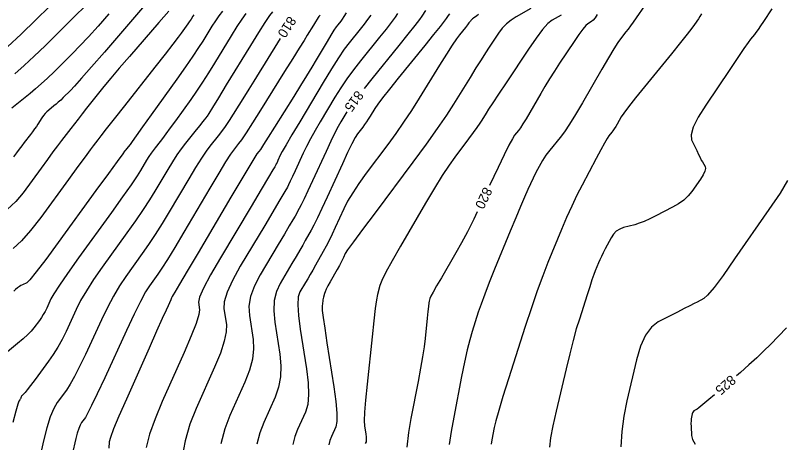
# Model space of a CAD drawing. Extents: x 2082232 to 2083549, y 592624 to 593832.
# Drawn here: x 2083189.3 to 2083244.6, y 593403.2 to 593434.1 of the extents above; entities that cross this region are included whole.
import ezdxf

# ---------------------------------------------------------------- set-up
doc = ezdxf.new("R2010")
doc.units = 0
doc.layers.add('DT_X_Contour_Major', color=7, linetype='Continuous')
doc.layers.add('DT_X_Contour_Minor', color=7, linetype='Continuous')

msp = doc.modelspace()

# ---------------------------------------------------------------- linework, layer by layer
at = {"layer": 'DT_X_Contour_Major'}
for points in [[(2083200.379, 593434.415), (2083199.66, 593433.591), (2083197.538, 593431.139), (2083196.802, 593430.284), (2083196.184, 593429.555), (2083195.684, 593428.954), (2083195.303, 593428.481), (2083194.445, 593427.387), (2083194.132, 593426.988), (2083193.836, 593426.61), (2083193.558, 593426.253), (2083193.298, 593425.917), (2083192.628, 593425.05), (2083192.347, 593424.682), (2083192.007, 593424.228), (2083191.609, 593423.687), (2083191.151, 593423.06), (2083189.853, 593421.272), (2083189.324, 593420.637), (2083188.71, 593420.072)], [(2083218.899, 593434.462), (2083218.647, 593434.053), (2083218.472, 593433.805), (2083218.137, 593433.368), (2083217.641, 593432.743), (2083216.986, 593431.93), (2083215.024, 593429.509), (2083214.47, 593428.818)], [(2083231.294, 593434.164), (2083231.149, 593433.921), (2083231.02, 593433.751), (2083230.906, 593433.655), (2083230.624, 593433.494), (2083230.482, 593433.369), (2083230.27, 593433.112), (2083229.987, 593432.724), (2083229.633, 593432.204), (2083228.595, 593430.644), (2083228.217, 593430.069), (2083227.864, 593429.511), (2083227.534, 593428.972), (2083227.228, 593428.451), (2083226.443, 593427.086), (2083226.172, 593426.621), (2083225.947, 593426.251), (2083225.767, 593425.974), (2083225.634, 593425.792), (2083225.338, 593425.431), (2083225.181, 593425.183), (2083224.93, 593424.712), (2083224.586, 593424.016), (2083224.149, 593423.097), (2083223.542, 593421.802)], [(2083208.408, 593432.439), (2083207.323, 593430.666), (2083206.903, 593429.98), (2083206.516, 593429.351), (2083206.161, 593428.777), (2083205.839, 593428.26), (2083205.024, 593426.955), (2083204.727, 593426.491), (2083204.45, 593426.079), (2083204.191, 593425.717), (2083203.951, 593425.406), (2083203.335, 593424.645), (2083203.067, 593424.284), (2083202.726, 593423.771), (2083202.31, 593423.106), (2083201.82, 593422.29), (2083200.414, 593419.912), (2083199.897, 593419.053), (2083199.4, 593418.262), (2083198.922, 593417.538), (2083198.464, 593416.881), (2083197.269, 593415.219), (2083196.823, 593414.556), (2083196.381, 593413.813), (2083195.942, 593412.991), (2083195.506, 593412.089), (2083194.35, 593409.577), (2083193.94, 593408.711), (2083193.575, 593407.995), (2083193.256, 593407.43), (2083192.983, 593407.016), (2083192.315, 593406.113), (2083192.066, 593405.685), (2083191.82, 593405.08), (2083191.577, 593404.296), (2083191.336, 593403.335), (2083190.699, 593400.534)], [(2083213.219, 593427.133), (2083212.791, 593426.416), (2083212.602, 593426.076), (2083212.363, 593425.606), (2083212.073, 593425.004), (2083211.733, 593424.271), (2083210.758, 593422.141), (2083210.423, 593421.417), (2083210.152, 593420.841), (2083209.944, 593420.415), (2083209.798, 593420.137), (2083209.494, 593419.595), (2083209.333, 593419.314), (2083209.078, 593418.878), (2083208.727, 593418.287), (2083208.283, 593417.54), (2083206.971, 593415.343), (2083206.554, 593414.541), (2083206.284, 593413.784), (2083206.163, 593413.071), (2083206.191, 593412.403), (2083206.461, 593410.681), (2083206.5, 593410.003), (2083206.413, 593409.261), (2083206.2, 593408.454), (2083205.862, 593407.583), (2083204.791, 593405.173), (2083204.428, 593404.213), (2083204.14, 593403.138)], [(2083222.647, 593419.903), (2083222.387, 593419.359), (2083221.937, 593418.462), (2083221.51, 593417.654), (2083221.105, 593416.935), (2083220.057, 593415.138), (2083219.71, 593414.539), (2083219.458, 593414.09), (2083219.299, 593413.792), (2083219.234, 593413.644), (2083219.185, 593413.45), (2083219.162, 593413.317), (2083219.129, 593413.066), (2083219.086, 593412.696), (2083219.034, 593412.207), (2083218.881, 593410.745), (2083218.806, 593410.14), (2083218.697, 593409.421), (2083218.554, 593408.587), (2083218.377, 593407.639), (2083217.858, 593404.959), (2083217.686, 593403.937), (2083217.558, 593402.883)], [(2083244.969, 593411.518), (2083243.806, 593410.312), (2083243.344, 593409.846), (2083242.83, 593409.355), (2083242.264, 593408.838), (2083241.647, 593408.295), (2083241.366, 593408.053)], [(2083239.777, 593406.68), (2083239.36, 593406.322), (2083238.934, 593405.962), (2083238.652, 593405.733), (2083238.514, 593405.634), (2083238.339, 593405.544), (2083238.279, 593405.503), (2083238.23, 593405.448), (2083238.192, 593405.377), (2083238.165, 593405.292), (2083238.107, 593405.044), (2083238.089, 593404.932), (2083238.079, 593404.783), (2083238.077, 593404.596), (2083238.083, 593404.371), (2083238.11, 593403.721), (2083238.181, 593403.446), (2083238.374, 593403.106)]]:
    msp.add_lwpolyline(points, dxfattribs=at)
at = {"layer": 'DT_X_Contour_Minor'}
for points in [[(2083193.729, 593436.696), (2083190.779, 593433.773), (2083189.714, 593432.736), (2083188.732, 593431.82)], [(2083194.353, 593434.804), (2083193.576, 593434.022), (2083191.438, 593431.902), (2083190.663, 593431.148), (2083189.941, 593430.476), (2083189.271, 593429.886)], [(2083234.719, 593434.794), (2083234.125, 593433.922), (2083233.912, 593433.613), (2083233.717, 593433.34), (2083233.541, 593433.103), (2083233.384, 593432.903), (2083232.989, 593432.416), (2083232.793, 593432.142), (2083232.504, 593431.685), (2083232.12, 593431.045), (2083231.641, 593430.223), (2083230.24, 593427.786), (2083229.746, 593426.943), (2083229.312, 593426.243), (2083228.939, 593425.685), (2083228.628, 593425.27), (2083227.878, 593424.354), (2083227.605, 593423.995), (2083227.348, 593423.606), (2083227.107, 593423.188), (2083226.882, 593422.739), (2083226.302, 593421.504), (2083226.059, 593420.969), (2083225.765, 593420.292), (2083225.42, 593419.473), (2083225.024, 593418.512), (2083223.9, 593415.759), (2083223.51, 593414.791), (2083223.184, 593413.949), (2083222.921, 593413.235), (2083222.722, 593412.648), (2083222.277, 593411.253), (2083222.104, 593410.658), (2083221.919, 593409.917), (2083221.723, 593409.032), (2083221.515, 593408.001), (2083220.946, 593405.059), (2083220.758, 593404.01), (2083220.621, 593403.07)], [(2083205.947, 593434.246), (2083205.654, 593433.834), (2083205.298, 593433.293), (2083204.88, 593432.622), (2083203.679, 593430.659), (2083203.234, 593429.943), (2083202.798, 593429.266), (2083202.372, 593428.629), (2083201.955, 593428.031), (2083200.857, 593426.49), (2083200.479, 593425.962), (2083200.17, 593425.537), (2083199.928, 593425.212), (2083199.755, 593424.989), (2083199.384, 593424.53), (2083199.242, 593424.345), (2083199.093, 593424.133), (2083198.938, 593423.895), (2083198.777, 593423.631), (2083198.34, 593422.89), (2083198.085, 593422.493), (2083197.65, 593421.856), (2083197.033, 593420.979), (2083196.235, 593419.863), (2083193.865, 593416.566), (2083193.074, 593415.453), (2083192.476, 593414.589), (2083192.072, 593413.971), (2083191.862, 593413.601), (2083191.56, 593412.946), (2083191.442, 593412.705), (2083191.315, 593412.475), (2083191.179, 593412.256), (2083191.033, 593412.048), (2083190.633, 593411.507), (2083190.448, 593411.284), (2083190.191, 593411.022), (2083189.863, 593410.721), (2083189.464, 593410.381), (2083188.304, 593409.421)], [(2083196.053, 593434.221), (2083195.276, 593433.333), (2083194.579, 593432.559), (2083193.961, 593431.896), (2083193.424, 593431.347), (2083192.097, 593430.031), (2083191.616, 593429.564), (2083191.168, 593429.147), (2083190.753, 593428.781), (2083190.37, 593428.465), (2083189.394, 593427.693), (2083189.047, 593427.396)], [(2083207.857, 593434.359), (2083207.65, 593434.088), (2083207.316, 593433.59), (2083206.855, 593432.866), (2083206.266, 593431.914), (2083204.528, 593429.072), (2083203.953, 593428.132), (2083203.53, 593427.444), (2083203.259, 593427.008), (2083203.141, 593426.823), (2083203.028, 593426.665), (2083202.955, 593426.568), (2083202.819, 593426.395), (2083202.62, 593426.147), (2083202.358, 593425.822), (2083201.576, 593424.855), (2083201.276, 593424.465), (2083200.963, 593424.019), (2083200.638, 593423.517), (2083200.299, 593422.96), (2083199.377, 593421.401), (2083198.991, 593420.773), (2083198.525, 593420.059), (2083197.977, 593419.259), (2083197.349, 593418.372), (2083195.567, 593415.892), (2083194.948, 593415.005), (2083194.428, 593414.201), (2083194.007, 593413.481), (2083193.684, 593412.845), (2083192.955, 593411.261), (2083192.671, 593410.68), (2083192.364, 593410.126), (2083192.035, 593409.597), (2083191.684, 593409.094), (2083190.718, 593407.787), (2083190.397, 593407.354), (2083190.156, 593407.036), (2083189.996, 593406.832), (2083189.917, 593406.743), (2083189.814, 593406.658), (2083189.779, 593406.626), (2083189.752, 593406.595), (2083189.734, 593406.565), (2083189.723, 593406.535), (2083189.704, 593406.456), (2083189.694, 593406.425), (2083189.677, 593406.391), (2083189.654, 593406.354), (2083189.624, 593406.314), (2083189.537, 593406.203), (2083189.468, 593406.006), (2083189.329, 593405.499), (2083189.118, 593404.681)], [(2083202.185, 593434.148), (2083202.106, 593434.038), (2083201.981, 593433.834), (2083201.924, 593433.744), (2083201.845, 593433.627), (2083201.746, 593433.484), (2083201.626, 593433.314), (2083201.278, 593432.825), (2083201.06, 593432.533), (2083200.669, 593432.025), (2083200.105, 593431.3), (2083199.367, 593430.357), (2083197.168, 593427.556), (2083196.43, 593426.616), (2083195.866, 593425.896), (2083195.474, 593425.395), (2083195.256, 593425.115), (2083194.906, 593424.662), (2083194.696, 593424.384), (2083194.332, 593423.888), (2083193.811, 593423.176), (2083193.135, 593422.247), (2083191.125, 593419.48), (2083190.401, 593418.541), (2083189.736, 593417.8), (2083189.129, 593417.258)], [(2083198.488, 593434.636), (2083195.728, 593431.447), (2083194.798, 593430.377), (2083194.079, 593429.557), (2083193.57, 593428.989), (2083193.272, 593428.672), (2083192.756, 593428.161), (2083192.569, 593427.979), (2083192.395, 593427.817), (2083192.234, 593427.675), (2083192.085, 593427.552), (2083191.706, 593427.252), (2083191.568, 593427.133), (2083191.44, 593427), (2083191.321, 593426.853), (2083191.211, 593426.693), (2083190.929, 593426.248), (2083190.816, 593426.075), (2083190.688, 593425.89), (2083190.544, 593425.693), (2083190.385, 593425.484), (2083189.941, 593424.909), (2083189.767, 593424.683), (2083189.581, 593424.435), (2083189.381, 593424.165), (2083189.167, 593423.873)], [(2083204.243, 593434.403), (2083203.992, 593434.078), (2083203.742, 593433.72), (2083203.493, 593433.33), (2083202.83, 593432.247), (2083202.526, 593431.77), (2083202.111, 593431.151), (2083201.586, 593430.392), (2083200.949, 593429.491), (2083199.104, 593426.901), (2083198.489, 593426.039), (2083198.029, 593425.397), (2083197.725, 593424.975), (2083197.575, 593424.773), (2083197.317, 593424.445), (2083197.268, 593424.382), (2083197.233, 593424.338), (2083197.214, 593424.314), (2083197.184, 593424.274), (2083197.046, 593424.085), (2083196.656, 593423.549), (2083196.014, 593422.665), (2083195.119, 593421.434), (2083192.398, 593417.687), (2083191.49, 593416.451), (2083190.808, 593415.551), (2083190.352, 593414.99), (2083190.122, 593414.766), (2083189.809, 593414.617), (2083189.699, 593414.563), (2083189.605, 593414.51), (2083189.526, 593414.458), (2083189.464, 593414.409), (2083189.317, 593414.278), (2083189.192, 593414.172)], [(2083211.31, 593434.121), (2083211.219, 593434.021), (2083211.168, 593433.955), (2083211.083, 593433.828), (2083210.966, 593433.643), (2083210.815, 593433.399), (2083210.368, 593432.668), (2083210.14, 593432.298), (2083209.791, 593431.736), (2083209.321, 593430.982), (2083208.731, 593430.037), (2083206.996, 593427.26), (2083206.409, 593426.327), (2083205.95, 593425.611), (2083205.618, 593425.112), (2083205.414, 593424.829), (2083205.039, 593424.366), (2083204.827, 593424.064), (2083204.474, 593423.505), (2083203.978, 593422.691), (2083203.341, 593421.62), (2083201.451, 593418.422), (2083200.803, 593417.333), (2083200.275, 593416.465), (2083199.867, 593415.818), (2083199.579, 593415.39), (2083198.972, 593414.546), (2083198.698, 593414.107), (2083198.333, 593413.425), (2083197.877, 593412.501), (2083197.329, 593411.332), (2083195.746, 593407.893), (2083195.214, 593406.747), (2083194.804, 593405.888), (2083194.516, 593405.317), (2083194.351, 593405.033), (2083194.075, 593404.66), (2083193.972, 593404.483), (2083193.87, 593404.232), (2083193.77, 593403.908), (2083193.67, 593403.51), (2083193.407, 593402.352)], [(2083213.192, 593434.283), (2083213.025, 593434.024), (2083212.892, 593433.828), (2083212.793, 593433.695), (2083212.574, 593433.425), (2083212.465, 593433.274), (2083212.302, 593433.024), (2083212.086, 593432.674), (2083211.815, 593432.225), (2083211.022, 593430.895), (2083210.697, 593430.355), (2083210.317, 593429.733), (2083209.882, 593429.028), (2083209.392, 593428.241), (2083208.012, 593426.033), (2083207.554, 593425.301), (2083207.211, 593424.76), (2083206.986, 593424.411), (2083206.877, 593424.253), (2083206.743, 593424.087), (2083206.587, 593423.844), (2083206.222, 593423.24), (2083205.647, 593422.275), (2083204.862, 593420.949), (2083202.488, 593416.933), (2083201.709, 593415.614), (2083201.15, 593414.668), (2083200.811, 593414.097), (2083200.694, 593413.9), (2083200.674, 593413.872), (2083200.658, 593413.843), (2083200.626, 593413.777), (2083200.578, 593413.675), (2083200.513, 593413.535), (2083200.319, 593413.114), (2083200.179, 593412.803), (2083199.904, 593412.188), (2083199.494, 593411.267), (2083198.949, 593410.041), (2083197.317, 593406.366), (2083196.779, 593405.139), (2083196.392, 593404.214), (2083196.155, 593403.591), (2083196.067, 593403.27), (2083196.035, 593402.817)], [(2083214.952, 593434.123), (2083214.729, 593433.805), (2083214.475, 593433.466), (2083214.19, 593433.106), (2083213.391, 593432.12), (2083213.049, 593431.663), (2083212.623, 593431.032), (2083212.114, 593430.228), (2083211.521, 593429.25), (2083209.827, 593426.41), (2083209.263, 593425.461), (2083208.841, 593424.741), (2083208.562, 593424.252), (2083208.425, 593423.992), (2083208.248, 593423.607), (2083208.188, 593423.476), (2083208.139, 593423.372), (2083208.101, 593423.295), (2083208.075, 593423.245), (2083208.02, 593423.147), (2083207.898, 593422.941), (2083207.574, 593422.396), (2083207.047, 593421.513), (2083206.318, 593420.291), (2083204.104, 593416.581), (2083203.382, 593415.338), (2083202.875, 593414.389), (2083202.584, 593413.736), (2083202.51, 593413.378), (2083202.598, 593412.817), (2083202.553, 593412.467), (2083202.352, 593411.837), (2083201.995, 593410.926), (2083201.482, 593409.736), (2083199.906, 593406.189), (2083199.382, 593404.932), (2083198.993, 593403.82), (2083198.737, 593402.854)], [(2083216.895, 593434.237), (2083216.712, 593433.964), (2083216.433, 593433.587), (2083216.058, 593433.105), (2083215.588, 593432.518), (2083214.207, 593430.814), (2083213.704, 593430.171), (2083213.231, 593429.521), (2083212.787, 593428.863), (2083212.373, 593428.198), (2083211.309, 593426.413), (2083210.933, 593425.768), (2083210.602, 593425.173), (2083210.318, 593424.628), (2083210.079, 593424.132), (2083209.503, 593422.874), (2083209.306, 593422.447), (2083209.145, 593422.107), (2083209.022, 593421.855), (2083208.937, 593421.691), (2083208.757, 593421.371), (2083208.616, 593421.128), (2083208.326, 593420.637), (2083207.887, 593419.9), (2083207.3, 593418.916), (2083205.538, 593415.962), (2083204.968, 593414.939), (2083204.58, 593414.087), (2083204.374, 593413.404), (2083204.35, 593412.891), (2083204.53, 593411.749), (2083204.526, 593411.235), (2083204.382, 593410.549), (2083204.098, 593409.69), (2083203.672, 593408.659), (2083202.349, 593405.681), (2083201.903, 593404.538), (2083201.557, 593403.343), (2083201.311, 593402.096)], [(2083220.634, 593434.211), (2083220.54, 593434.1), (2083220.398, 593433.869), (2083220.261, 593433.682), (2083219.959, 593433.296), (2083219.491, 593432.711), (2083218.858, 593431.926), (2083216.947, 593429.568), (2083216.304, 593428.768), (2083215.807, 593428.136), (2083215.457, 593427.673), (2083215.254, 593427.378), (2083214.907, 593426.815), (2083214.777, 593426.608), (2083214.644, 593426.407), (2083214.51, 593426.214), (2083214.374, 593426.027), (2083214.01, 593425.539), (2083213.838, 593425.266), (2083213.598, 593424.813), (2083213.288, 593424.18), (2083212.91, 593423.368), (2083211.808, 593420.961), (2083211.426, 593420.136), (2083211.108, 593419.464), (2083210.852, 593418.947), (2083210.66, 593418.583), (2083210.232, 593417.819), (2083210.051, 593417.501), (2083209.829, 593417.119), (2083209.568, 593416.674), (2083209.265, 593416.165), (2083208.405, 593414.724), (2083208.14, 593414.143), (2083207.989, 593413.481), (2083207.953, 593412.739), (2083208.031, 593411.916), (2083208.393, 593409.613), (2083208.474, 593408.771), (2083208.444, 593407.973), (2083208.303, 593407.218), (2083208.052, 593406.506), (2083207.234, 593404.665), (2083206.956, 593403.932), (2083206.736, 593403.111)], [(2083222.737, 593434.162), (2083222.612, 593434.079), (2083222.38, 593433.907), (2083222.303, 593433.848), (2083222.244, 593433.8), (2083222.204, 593433.763), (2083222.182, 593433.738), (2083222.149, 593433.684), (2083222.118, 593433.641), (2083222.048, 593433.553), (2083221.94, 593433.418), (2083221.794, 593433.237), (2083221.354, 593432.693), (2083221.14, 593432.403), (2083220.83, 593431.94), (2083220.423, 593431.304), (2083219.92, 593430.494), (2083218.449, 593428.106), (2083217.894, 593427.225), (2083217.332, 593426.374), (2083216.762, 593425.552), (2083216.185, 593424.76), (2083214.637, 593422.687), (2083214.1, 593421.943), (2083213.651, 593421.268), (2083213.289, 593420.662), (2083213.014, 593420.123), (2083212.398, 593418.778), (2083212.17, 593418.29), (2083211.948, 593417.836), (2083211.732, 593417.416), (2083211.522, 593417.03), (2083210.969, 593416.044), (2083210.768, 593415.688), (2083210.581, 593415.36), (2083210.408, 593415.061), (2083210.248, 593414.79), (2083209.838, 593414.105), (2083209.726, 593413.744), (2083209.693, 593413.178), (2083209.742, 593412.406), (2083209.872, 593411.428), (2083210.325, 593408.545), (2083210.447, 593407.539), (2083210.474, 593406.685), (2083210.406, 593405.981), (2083210.241, 593405.429), (2083209.677, 593404.157), (2083209.485, 593403.65), (2083209.333, 593403.083)], [(2083226.504, 593434.596), (2083225.462, 593434.006), (2083225.089, 593433.765), (2083224.752, 593433.487), (2083224.449, 593433.17), (2083224.182, 593432.814), (2083223.518, 593431.816), (2083223.244, 593431.398), (2083222.921, 593430.892), (2083222.549, 593430.299), (2083222.127, 593429.618), (2083220.937, 593427.686), (2083220.419, 593426.88), (2083219.755, 593425.913), (2083218.948, 593424.784), (2083217.996, 593423.493), (2083215.265, 593419.835), (2083214.362, 593418.621), (2083213.704, 593417.724), (2083213.289, 593417.143), (2083213.119, 593416.878), (2083212.989, 593416.595), (2083212.923, 593416.46), (2083212.823, 593416.27), (2083212.689, 593416.024), (2083212.522, 593415.722), (2083212.028, 593414.842), (2083211.864, 593414.542), (2083211.739, 593414.299), (2083211.654, 593414.114), (2083211.61, 593413.988), (2083211.545, 593413.728), (2083211.522, 593413.629), (2083211.502, 593413.527), (2083211.486, 593413.422), (2083211.473, 593413.314), (2083211.442, 593413.022), (2083211.456, 593412.777), (2083211.519, 593412.263), (2083211.631, 593411.479), (2083211.793, 593410.426), (2083212.292, 593407.256), (2083212.441, 593406.183), (2083212.513, 593405.342), (2083212.51, 593404.731), (2083212.431, 593404.352), (2083212.119, 593403.649), (2083212.013, 593403.369), (2083211.929, 593403.056)], [(2083228.705, 593434.125), (2083228.043, 593433.75), (2083227.75, 593433.513), (2083227.368, 593433.085), (2083226.897, 593432.464), (2083226.337, 593431.651), (2083224.724, 593429.228), (2083224.18, 593428.409), (2083223.759, 593427.771), (2083223.46, 593427.313), (2083223.283, 593427.035), (2083222.974, 593426.534), (2083222.827, 593426.307), (2083222.616, 593426.004), (2083222.342, 593425.625), (2083222.004, 593425.168), (2083221.019, 593423.849), (2083220.61, 593423.269), (2083220.124, 593422.522), (2083219.559, 593421.607), (2083218.916, 593420.523), (2083217.099, 593417.408), (2083216.495, 593416.355), (2083216.046, 593415.532), (2083215.751, 593414.939), (2083215.612, 593414.576), (2083215.446, 593413.914), (2083215.375, 593413.537), (2083215.286, 593412.902), (2083215.179, 593412.009), (2083215.054, 593410.858), (2083214.697, 593407.445), (2083214.584, 593406.296), (2083214.513, 593405.411), (2083214.485, 593404.79), (2083214.5, 593404.432), (2083214.595, 593403.828), (2083214.623, 593403.624), (2083214.637, 593403.464), (2083214.636, 593403.347), (2083214.621, 593403.275), (2083214.562, 593403.141)], [(2083238.835, 593434.208), (2083238.721, 593434.013), (2083238.613, 593433.845), (2083238.332, 593433.434), (2083238.149, 593433.187), (2083237.811, 593432.754), (2083237.316, 593432.136), (2083236.666, 593431.332), (2083234.725, 593428.941), (2083234.074, 593428.132), (2083233.577, 593427.499), (2083233.234, 593427.042), (2083233.046, 593426.759), (2083232.748, 593426.241), (2083232.64, 593426.059), (2083232.539, 593425.9), (2083232.446, 593425.764), (2083232.361, 593425.652), (2083232.142, 593425.385), (2083232.023, 593425.208), (2083231.83, 593424.876), (2083231.563, 593424.391), (2083231.222, 593423.75), (2083230.213, 593421.838), (2083229.836, 593421.098), (2083229.463, 593420.315), (2083229.093, 593419.487), (2083228.726, 593418.616), (2083227.753, 593416.233), (2083227.377, 593415.274), (2083226.979, 593414.183), (2083226.558, 593412.961), (2083226.116, 593411.607), (2083224.907, 593407.822), (2083224.502, 593406.538), (2083224.194, 593405.526), (2083223.984, 593404.785), (2083223.87, 593404.315), (2083223.698, 593403.425), (2083223.641, 593403.108)], [(2083243.911, 593434.572), (2083243.309, 593433.657), (2083243.099, 593433.341), (2083242.919, 593433.08), (2083242.77, 593432.872), (2083242.651, 593432.719), (2083242.377, 593432.382), (2083242.206, 593432.151), (2083241.898, 593431.709), (2083241.455, 593431.057), (2083240.875, 593430.195), (2083239.149, 593427.615), (2083238.599, 593426.732), (2083238.245, 593426.018), (2083238.088, 593425.474), (2083238.126, 593425.1), (2083238.489, 593424.326), (2083238.617, 593424.057), (2083238.729, 593423.831), (2083238.824, 593423.647), (2083238.902, 593423.505), (2083239.089, 593423.184), (2083239.121, 593423.036), (2083239.077, 593422.835), (2083238.957, 593422.579), (2083238.761, 593422.269), (2083238.137, 593421.371), (2083237.875, 593421.047), (2083237.557, 593420.748), (2083237.183, 593420.475), (2083236.753, 593420.227), (2083235.533, 593419.6), (2083235.094, 593419.384), (2083234.696, 593419.208), (2083234.336, 593419.07), (2083234.016, 593418.971), (2083233.214, 593418.76), (2083232.932, 593418.654), (2083232.686, 593418.494), (2083232.476, 593418.281), (2083232.303, 593418.013), (2083231.889, 593417.229), (2083231.742, 593416.944), (2083231.612, 593416.679), (2083231.499, 593416.434), (2083231.402, 593416.207), (2083231.166, 593415.63), (2083231.063, 593415.359), (2083230.929, 593414.979), (2083230.766, 593414.489), (2083230.572, 593413.891), (2083230.016, 593412.15), (2083229.799, 593411.435), (2083229.568, 593410.596), (2083229.321, 593409.634), (2083229.058, 593408.547), (2083228.338, 593405.485), (2083228.104, 593404.43), (2083227.941, 593403.562), (2083227.85, 593402.882)], [(2083245.049, 593422.154), (2083244.506, 593421.252), (2083243.706, 593420.059), (2083241.227, 593416.491), (2083240.391, 593415.309), (2083239.742, 593414.437), (2083239.28, 593413.877), (2083239.006, 593413.629), (2083238.523, 593413.381), (2083238.299, 593413.266), (2083237.989, 593413.107), (2083237.594, 593412.904), (2083237.113, 593412.658), (2083235.715, 593411.942), (2083235.224, 593411.569), (2083234.799, 593410.986), (2083234.439, 593410.193), (2083234.146, 593409.191), (2083233.451, 593406.238), (2083233.229, 593405.131), (2083233.084, 593404.023), (2083233.015, 593402.916)]]:
    msp.add_lwpolyline(points, dxfattribs=at)

# ---------------------------------------------------------------- texts
at = {"layer": 'DT_X_Contour_Major'}
for s, rotation, p in [('810', 237.0958, (2083209.041, 593434.1)), ('815', 233.3922, (2083213.936, 593428.727)), ('820', 244.7663, (2083223.13, 593421.744)), ('825', 220.8218, (2083240.941, 593408.148))]:
    msp.add_text(s, height=0.7, rotation=rotation, dxfattribs=at).set_placement(p)

doc.saveas('drawing.dxf')
